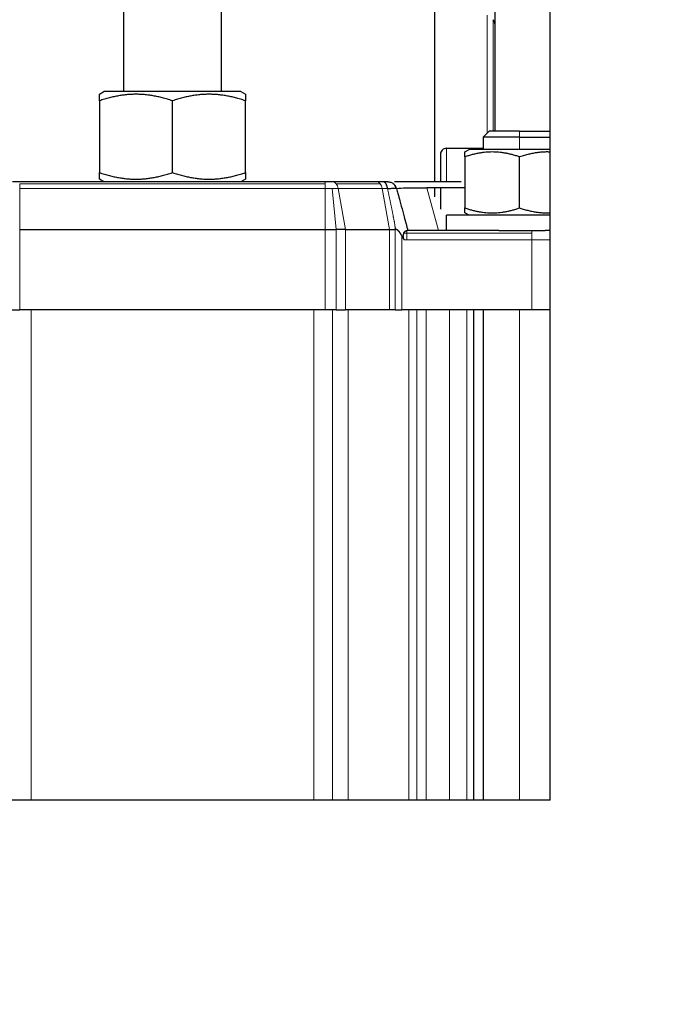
# Model space of a CAD drawing. Header units: inches. Extents: x 0 to 20790, y -12 to 14700.
# Tile 323 of 441: x 9141 to 9246, y 11671 to 11833. Entities that reach past the tile are written whole.
import ezdxf

# ---------------------------------------------------------------- set-up
doc = ezdxf.new("R2010")
doc.units = ezdxf.units.IN
doc.layers.add('1', color=7, linetype='Continuous', true_color=0xffffff)
doc.layers.add('254', color=7, linetype='Continuous', true_color=0xffffff)
doc.styles.add('latin_extended', font='simplex.shx')
doc.dimstyles.get("Standard").update_dxf_attribs({"dimtxt": 0.18, "dimasz": 0.18, "dimexe": 0.18, "dimexo": 0.0625, "dimgap": 0.09, "dimtad": 0, "dimtih": 1, "dimtoh": 1, "dimdec": 4, "dimzin": 0, "dimdsep": 46, "dimtxsty": 'Standard', "dimcen": 0.09, "dimadec": 0, "dimazin": 0, "dimtfac": 1, "dimtdec": 4, "dimtofl": 0, "dimtmove": 0, "dimatfit": 3, "dimfxl": 1, "dimtolj": 1, "dimtzin": 0, "dimarcsym": 0})

# ---------------------------------------------------------------- blocks, each defined once
blk = doc.blocks.new('_U0')
at = {"layer": '254', "color": 3, "linetype": 'Continuous', "lineweight": 13, "transparency": 16777216}
for p, q in [((8993.8, 11800.44), (8993.8, 13273.44)), ((11436.85, 10385.83), (11436.85, 13273.44)), ((9116.3, 13238.44), (11314.35, 13238.44))]:
    blk.add_line(p, q, dxfattribs=at)
at = {"layer": '254', "color": 3, "transparency": 16777216}
for points in [[(9116.3, 13258.86), (9116.3, 13218.02), (8993.8, 13238.44)], [(11314.35, 13218.02), (11314.35, 13258.86), (11436.85, 13238.44)]]:
    blk.add_solid(points, dxfattribs=at)
at = {"layer": 'Defpoints', "color": 0, "transparency": 16777216}
for p in [(11436.85, 13238.44), (8993.8, 11765.44), (11436.85, 10350.83)]:
    blk.add_point(p, dxfattribs=at)
at = {"layer": '254', "color": 2, "lineweight": 13, "transparency": 16777216, "insert": (9999.49, 13422.19), "char_height": 122.5, "attachment_point": 1, "style": 'latin_extended'}
blk.add_mtext('\\A1;2443', dxfattribs=at)

msp = doc.modelspace()

# ---------------------------------------------------------------- linework, layer by layer
at = {"layer": '1', "color": 2, "linetype": 'Continuous', "lineweight": 25}
for p, q in [((9227.798, 11704.442), (9227.798, 11862.442)), ((9218.798, 11831.401), (9218.798, 11846.741)), ((9157.798, 11820.742), (9157.798, 11845.742)), ((9173.798, 11845.742), (9173.798, 11820.742)), ((9208.798, 11834.977), (9208.798, 11805.942)), ((9218.798, 11814.242), (9218.798, 11831.401)), ((9153.795, 11820.307), (9154.548, 11820.742)), ((9177.048, 11820.742), (9154.548, 11820.742)), ((9177.048, 11820.742), (9177.801, 11820.307)), ((9153.795, 11819.235), (9153.795, 11807.448)), ((9165.798, 11807.448), (9165.798, 11819.235)), ((9177.801, 11807.448), (9177.801, 11819.235)), ((9217.798, 11814.242), (9216.798, 11813.242)), ((9222.798, 11814.242), (9217.798, 11814.242)), ((9222.798, 11814.242), (9227.798, 11814.242)), ((9222.798, 11813.242), (9216.798, 11813.242)), ((9216.798, 11813.242), (9216.798, 11811.242)), ((9222.798, 11813.242), (9227.798, 11813.242)), ((9210.798, 11811.442), (9216.798, 11811.442)), ((9213.795, 11810.836), (9214.498, 11811.242)), ((9227.798, 11811.242), (9214.498, 11811.242)), ((9209.798, 11810.442), (9209.798, 11806.034)), ((9213.795, 11810.032), (9213.795, 11801.651)), ((9222.798, 11801.651), (9222.798, 11810.032)), ((9140.708, 11805.942), (9139.535, 11805.942)), ((9190.887, 11805.942), (9140.708, 11805.942)), ((9154.548, 11805.942), (9153.795, 11806.376)), ((9177.801, 11806.376), (9177.048, 11805.942)), ((9192.06, 11805.942), (9190.887, 11805.942)), ((9199.282, 11805.942), (9192.06, 11805.942)), ((9200.404, 11805.942), (9199.282, 11805.942)), ((9208.798, 11804.969), (9208.798, 11803.504)), ((9209.798, 11804.995), (9209.798, 11801.442)), ((9227.798, 11800.442), (9210.798, 11800.442)), ((9210.798, 11797.942), (9210.798, 11800.442)), ((9214.498, 11800.442), (9213.795, 11800.847)), ((9140.708, 11798.142), (9190.887, 11798.142)), ((9190.887, 11798.142), (9192.672, 11798.142)), ((9194.221, 11798.142), (9192.672, 11798.142)), ((9194.221, 11798.142), (9201.444, 11798.142)), ((9201.444, 11798.142), (9202.373, 11798.142)), ((9202.45, 11798.142), (9202.373, 11798.142)), ((9219.37, 11797.942), (9204.257, 11797.942)), ((9219.37, 11797.942), (9226.992, 11797.942)), ((9227.798, 11797.942), (9226.992, 11797.942)), ((9138.924, 11784.942), (9140.708, 11784.942)), ((9190.887, 11784.942), (9140.708, 11784.942)), ((9192.672, 11784.942), (9190.887, 11784.942)), ((9192.672, 11784.942), (9194.221, 11784.942)), ((9201.444, 11784.942), (9194.221, 11784.942)), ((9202.373, 11784.942), (9201.444, 11784.942)), ((9202.373, 11784.942), (9203.444, 11784.942)), ((9224.798, 11784.942), (9203.444, 11784.942)), ((9215.298, 11704.443), (9215.298, 11784.942)), ((9216.798, 11784.94), (9216.798, 11704.443)), ((9227.798, 11784.942), (9224.798, 11784.942)), ((9227.798, 11704.442), (9078.298, 11704.442))]:
    msp.add_line(p, q, dxfattribs=at)
at = {"layer": '1', "color": 110, "linetype": 'Continuous', "lineweight": 13}
for p, q in [((9217.482, 11833.281), (9217.482, 11813.926)), ((9218.436, 11832.549), (9218.436, 11814.242)), ((9222.798, 11814.242), (9222.798, 11813.242)), ((9222.798, 11811.242), (9222.798, 11813.242)), ((9210.798, 11806.005), (9210.798, 11811.442)), ((9190.887, 11805.632), (9190.887, 11805.942)), ((9140.708, 11805.632), (9190.887, 11805.632)), ((9140.708, 11804.83), (9140.708, 11805.632)), ((9140.708, 11804.83), (9190.887, 11804.83)), ((9140.708, 11804.83), (9140.708, 11798.142)), ((9190.887, 11804.83), (9190.887, 11805.632)), ((9192.032, 11804.83), (9190.887, 11804.83)), ((9190.887, 11804.83), (9190.887, 11798.142)), ((9192.032, 11804.83), (9193.026, 11804.83)), ((9192.672, 11798.142), (9192.032, 11804.83)), ((9192.669, 11805.632), (9199.891, 11805.632)), ((9193.026, 11804.83), (9194.221, 11798.142)), ((9193.026, 11804.83), (9200.249, 11804.83)), ((9201.11, 11804.83), (9200.249, 11804.83)), ((9200.249, 11804.83), (9201.444, 11798.142)), ((9207.581, 11804.973), (9209.465, 11797.942)), ((9140.708, 11784.942), (9140.708, 11798.142)), ((9190.887, 11798.142), (9190.887, 11784.942)), ((9192.672, 11798.142), (9192.672, 11784.942)), ((9194.221, 11784.942), (9194.221, 11798.142)), ((9201.444, 11798.142), (9201.444, 11784.942)), ((9202.373, 11798.142), (9202.289, 11799.018)), ((9202.373, 11798.142), (9202.373, 11784.942)), ((9204.257, 11797.942), (9204.257, 11797.502)), ((9224.798, 11797.502), (9224.798, 11797.942)), ((9203.444, 11784.942), (9203.444, 11797.113)), ((9204.257, 11797.502), (9203.762, 11797.502)), ((9203.801, 11796.442), (9204.257, 11796.442)), ((9204.257, 11797.502), (9224.798, 11797.502)), ((9204.257, 11796.442), (9204.257, 11797.502)), ((9204.257, 11796.442), (9224.798, 11796.442)), ((9224.798, 11797.502), (9224.798, 11796.442)), ((9224.798, 11796.442), (9227.798, 11796.442)), ((9224.798, 11796.442), (9224.798, 11784.942)), ((9142.611, 11784.942), (9142.611, 11704.443)), ((9188.984, 11784.942), (9188.984, 11704.443)), ((9192.046, 11704.443), (9192.046, 11784.942)), ((9194.641, 11784.942), (9194.641, 11704.443)), ((9204.626, 11784.942), (9204.626, 11704.443)), ((9205.924, 11704.443), (9205.924, 11784.942)), ((9207.455, 11704.443), (9207.455, 11784.942)), ((9211.298, 11784.942), (9211.298, 11704.443)), ((9214.126, 11704.443), (9214.126, 11784.942)), ((9222.798, 11704.443), (9222.798, 11784.94))]:
    msp.add_line(p, q, dxfattribs=at)
at = {"layer": '1', "color": 2, "linetype": 'Continuous', "lineweight": 25}
for centre, radius, start, end in [((9216.798, 11831.401), 2, 0, 35), ((9210.798, 11810.442), 1, 135, 180), ((9210.798, 11810.442), 1, 90, 135)]:
    msp.add_arc(centre, radius, start, end, dxfattribs=at)
at = {"layer": '1', "color": 110, "linetype": 'Continuous', "lineweight": 13}
for centre, major_axis, start_param, end_param in [((9192.06, 11804.442), (0, 1.5), 5.6286868, 6.2831853), ((9199.282, 11804.442), (0, -1.5), 2.4870942, 3.1415927), ((9192.06, 11804.442), (0, -1.5), 1.8325957, 2.4870942), ((9199.282, 11804.442), (0, -1.5), 1.8325957, 2.4870942)]:
    msp.add_ellipse(centre, major_axis=major_axis, ratio=0.6667949, start_param=start_param, end_param=end_param, dxfattribs=at)
at = {"layer": '1', "color": 2, "linetype": 'Continuous', "lineweight": 25}
for points, weights, degree in [([(9153.795, 11819.235), (9153.795, 11820.307), (9153.795, 11820.307)], [1, 1.07730745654, 1.07735024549], 2), ([(9165.798, 11819.235), (9159.796, 11821.235), (9153.795, 11819.235)], [1, 1.15470053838, 1], 2), ([(9177.801, 11819.235), (9171.799, 11821.235), (9165.798, 11819.235)], [1, 1.15470053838, 1], 2), ([(9177.801, 11820.307), (9177.801, 11819.235)], [1.07735026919, 1], 1), ([(9213.795, 11810.032), (9213.795, 11810.836), (9213.795, 11810.836)], [1, 1.07729320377, 1.07735022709], 2), ([(9222.798, 11810.032), (9218.297, 11811.532), (9213.795, 11810.032)], [1, 1.15470053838, 1], 2), ([(9227.803, 11810.825), (9225.477, 11810.925), (9222.798, 11810.032)], [1.07622770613, 1.0866685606, 1], 2), ([(9153.795, 11807.448), (9159.796, 11805.448), (9165.798, 11807.448)], [1, 1.15470053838, 1], 2), ([(9153.795, 11806.376), (9153.795, 11807.448)], [1.07735026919, 1], 1), ([(9165.798, 11807.448), (9171.799, 11805.448), (9177.801, 11807.448)], [1, 1.15470053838, 1], 2), ([(9177.801, 11807.448), (9177.801, 11806.377), (9177.801, 11806.377)], [1, 1.07730745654, 1.07735024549], 2), ([(9201.11, 11804.83), (9200.964, 11805.942), (9200.404, 11805.942)], [0.795987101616, 0.660239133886, 0.870087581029], 2), ([(9213.795, 11800.847), (9213.795, 11801.651)], [1.07735026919, 1], 1), ([(9213.795, 11801.651), (9218.297, 11800.151), (9222.798, 11801.651)], [1, 1.15470053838, 1], 2), ([(9222.798, 11801.651), (9225.475, 11800.759), (9227.798, 11800.858)], [1, 1.08657428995, 1.07625030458], 2)]:
    msp.add_rational_spline(points, weights, degree=degree, dxfattribs=at)
for points, knots in [([(9201.147, 11805.942), (9201.146, 11805.942), (9201.143, 11805.942), (9201.116, 11805.942), (9201.064, 11805.942), (9200.924, 11805.942), (9200.851, 11805.942), (9200.705, 11805.942), (9200.637, 11805.942), (9200.513, 11805.942), (9200.459, 11805.942), (9200.404, 11805.942)], [0, 0, 0, 0, 0.1024898, 0.1024898, 0.4491632, 0.4491632, 0.6967871, 0.6967871, 0.8736613, 0.8736613, 1, 1, 1, 1]), ([(9201.147, 11805.942), (9201.229, 11805.942), (9201.31, 11805.935), (9201.472, 11805.908), (9201.551, 11805.888), (9201.706, 11805.836), (9201.782, 11805.803), (9201.926, 11805.726), (9201.995, 11805.681), (9202.06, 11805.632)], [0, 0, 0, 0, 0.25, 0.25, 0.5, 0.5, 0.75, 0.75, 1, 1, 1, 1]), ([(9213.182, 11805.942), (9211.699, 11805.942), (9207.896, 11805.942), (9204.225, 11805.942), (9202.634, 11805.942), (9202.261, 11805.942)], [0, 0, 0, 0, 0.2933714, 0.7936789, 1, 1, 1, 1]), ([(9201.11, 11804.83), (9201.371, 11804.852), (9201.814, 11804.882), (9202.133, 11804.888), (9202.416, 11804.884), (9202.558, 11804.868), (9202.593, 11804.838), (9202.596, 11804.83)], [0, 0, 0, 0, 0.299997, 0.5449981, 0.5449981, 0.8879995, 1, 1, 1, 1]), ([(9202.596, 11804.83), (9202.539, 11805.041), (9202.384, 11805.338), (9202.146, 11805.565), (9202.06, 11805.631)], [0, 0, 0, 0, 0.6666656, 1, 1, 1, 1]), ([(9202.596, 11804.83), (9202.589, 11804.855), (9202.903, 11804.909), (9204.535, 11804.961), (9206.527, 11804.973), (9207.582, 11804.973)], [0, 0, 0, 0, 0.2788402, 0.6692164, 1, 1, 1, 1]), ([(9202.596, 11804.83), (9202.667, 11804.562), (9202.739, 11804.294), (9202.921, 11803.617), (9203.03, 11803.208), (9203.218, 11802.507), (9203.296, 11802.215), (9203.531, 11801.339), (9203.687, 11800.756), (9204.043, 11799.428), (9204.242, 11798.685), (9204.441, 11797.942)], [0, 0, 0, 0, 0.116466, 0.116466, 0.2943263, 0.2943263, 0.4213693, 0.4213693, 0.6754554, 0.6754554, 1, 1, 1, 1]), ([(9209.831, 11804.966), (9209.813, 11804.966), (9209.778, 11804.966), (9209.726, 11804.967), (9209.674, 11804.967), (9209.622, 11804.967), (9209.571, 11804.968), (9209.519, 11804.968), (9209.468, 11804.968), (9209.416, 11804.968), (9209.365, 11804.969), (9209.314, 11804.969), (9209.263, 11804.969), (9209.213, 11804.969), (9209.162, 11804.97), (9209.112, 11804.97), (9209.061, 11804.97), (9209.011, 11804.97), (9208.961, 11804.97), (9208.912, 11804.971), (9208.862, 11804.971), (9208.812, 11804.971), (9208.763, 11804.971), (9208.714, 11804.971), (9208.665, 11804.971), (9208.616, 11804.971), (9208.567, 11804.972), (9208.519, 11804.972), (9208.47, 11804.972), (9208.422, 11804.972), (9208.374, 11804.972), (9208.326, 11804.972), (9208.278, 11804.972), (9208.231, 11804.972), (9208.183, 11804.972), (9208.136, 11804.972), (9208.089, 11804.973), (9208.042, 11804.973), (9207.995, 11804.973), (9207.948, 11804.973), (9207.902, 11804.973), (9207.856, 11804.973), (9207.809, 11804.973), (9207.763, 11804.973), (9207.718, 11804.973), (9207.672, 11804.973), (9207.626, 11804.973), (9207.596, 11804.973), (9207.581, 11804.973)], [0, 0, 0, 0, 0.0217261, 0.0434521, 0.065178, 0.0869039, 0.1086299, 0.130356, 0.1520821, 0.1738085, 0.1955351, 0.217262, 0.2389892, 0.2607167, 0.2824447, 0.3041731, 0.325902, 0.3476315, 0.3693616, 0.3910923, 0.4128237, 0.4345558, 0.4562887, 0.4780224, 0.4997571, 0.5214926, 0.5432291, 0.5649666, 0.5867051, 0.6084448, 0.6301856, 0.6519276, 0.6736709, 0.6954154, 0.7171613, 0.7389086, 0.7606572, 0.7824074, 0.8041591, 0.8259123, 0.8476671, 0.8694236, 0.8911818, 0.9129418, 0.9347035, 0.9564671, 0.9782326, 1, 1, 1, 1]), ([(9213.754, 11804.927), (9213.738, 11804.927), (9213.701, 11804.928), (9213.644, 11804.928), (9213.582, 11804.929), (9213.52, 11804.93), (9213.459, 11804.931), (9213.397, 11804.931), (9213.336, 11804.932), (9213.275, 11804.933), (9213.214, 11804.934), (9213.153, 11804.934), (9213.092, 11804.935), (9213.031, 11804.936), (9212.971, 11804.937), (9212.91, 11804.937), (9212.85, 11804.938), (9212.79, 11804.939), (9212.73, 11804.939), (9212.67, 11804.94), (9212.611, 11804.941), (9212.551, 11804.941), (9212.492, 11804.942), (9212.433, 11804.943), (9212.374, 11804.943), (9212.315, 11804.944), (9212.256, 11804.945), (9212.198, 11804.945), (9212.139, 11804.946), (9212.081, 11804.947), (9212.023, 11804.947), (9211.965, 11804.948), (9211.907, 11804.948), (9211.85, 11804.949), (9211.792, 11804.95), (9211.735, 11804.95), (9211.678, 11804.951), (9211.621, 11804.951), (9211.564, 11804.952), (9211.507, 11804.953), (9211.45, 11804.953), (9211.394, 11804.954), (9211.338, 11804.954), (9211.282, 11804.955), (9211.226, 11804.955), (9211.17, 11804.956), (9211.115, 11804.956), (9211.059, 11804.957), (9211.004, 11804.957), (9210.949, 11804.958), (9210.894, 11804.958), (9210.839, 11804.959), (9210.785, 11804.959), (9210.73, 11804.96), (9210.676, 11804.96), (9210.622, 11804.96), (9210.568, 11804.961), (9210.514, 11804.961), (9210.46, 11804.962), (9210.407, 11804.962), (9210.354, 11804.963), (9210.301, 11804.963), (9210.248, 11804.963), (9210.195, 11804.964), (9210.142, 11804.964), (9210.09, 11804.964), (9210.038, 11804.965), (9209.986, 11804.965), (9209.934, 11804.965), (9209.882, 11804.966), (9209.848, 11804.966), (9209.831, 11804.966)], [0, 0, 0, 0, 0.0114583, 0.0263854, 0.0413003, 0.0562031, 0.0710936, 0.085972, 0.1008383, 0.1156925, 0.1305347, 0.1453648, 0.1601828, 0.1749889, 0.189783, 0.2045652, 0.2193355, 0.2340939, 0.2488404, 0.2635751, 0.278298, 0.2930091, 0.3077084, 0.3223961, 0.337072, 0.3517363, 0.3663889, 0.3810299, 0.3956593, 0.4102772, 0.4248835, 0.4394783, 0.4540617, 0.4686336, 0.483194, 0.4977431, 0.5122808, 0.5268071, 0.5413222, 0.5558259, 0.5703184, 0.5847997, 0.5992698, 0.6137287, 0.6281764, 0.642613, 0.6570386, 0.6714531, 0.6858565, 0.700249, 0.7146304, 0.729001, 0.7433606, 0.7577093, 0.7720472, 0.7863742, 0.8006904, 0.8149959, 0.8292906, 0.8435746, 0.857848, 0.8721106, 0.8863627, 0.9006041, 0.914835, 0.9290553, 0.9432651, 0.9574645, 0.9716534, 0.9858319, 1, 1, 1, 1]), ([(9202.855, 11797.942), (9202.85, 11797.946), (9202.842, 11797.953), (9202.829, 11797.965), (9202.816, 11797.976), (9202.803, 11797.987), (9202.79, 11797.998), (9202.777, 11798.008), (9202.765, 11798.017), (9202.752, 11798.027), (9202.739, 11798.036), (9202.727, 11798.044), (9202.714, 11798.053), (9202.702, 11798.061), (9202.689, 11798.068), (9202.677, 11798.075), (9202.664, 11798.082), (9202.652, 11798.088), (9202.64, 11798.095), (9202.627, 11798.1), (9202.615, 11798.106), (9202.603, 11798.111), (9202.591, 11798.115), (9202.579, 11798.119), (9202.567, 11798.123), (9202.555, 11798.127), (9202.543, 11798.13), (9202.532, 11798.133), (9202.52, 11798.135), (9202.508, 11798.137), (9202.496, 11798.139), (9202.485, 11798.14), (9202.473, 11798.141), (9202.462, 11798.141), (9202.454, 11798.142), (9202.45, 11798.142)], [0, 0, 0, 0, 0.037567, 0.0745658, 0.1110041, 0.1468898, 0.1822312, 0.2170373, 0.251317, 0.28508, 0.3183364, 0.3510966, 0.3833717, 0.4151731, 0.4465129, 0.4774036, 0.5078583, 0.5378907, 0.5675151, 0.5967463, 0.6255998, 0.6540917, 0.6822387, 0.7100581, 0.7375679, 0.7647867, 0.7917335, 0.8184282, 0.844891, 0.8711429, 0.8972051, 0.9230994, 0.9488482, 0.9744741, 1, 1, 1, 1]), ([(9203.444, 11797.113), (9203.438, 11797.125), (9203.425, 11797.148), (9203.406, 11797.182), (9203.387, 11797.216), (9203.368, 11797.248), (9203.349, 11797.281), (9203.33, 11797.312), (9203.311, 11797.344), (9203.293, 11797.374), (9203.274, 11797.404), (9203.256, 11797.433), (9203.237, 11797.462), (9203.219, 11797.49), (9203.201, 11797.518), (9203.183, 11797.544), (9203.165, 11797.571), (9203.147, 11797.596), (9203.129, 11797.622), (9203.111, 11797.646), (9203.093, 11797.67), (9203.076, 11797.693), (9203.058, 11797.716), (9203.041, 11797.738), (9203.023, 11797.76), (9203.006, 11797.78), (9202.989, 11797.801), (9202.972, 11797.82), (9202.955, 11797.84), (9202.938, 11797.858), (9202.921, 11797.876), (9202.905, 11797.893), (9202.888, 11797.91), (9202.871, 11797.926), (9202.86, 11797.936), (9202.855, 11797.942)], [0, 0, 0, 0, 0.0387639, 0.0769793, 0.1146472, 0.1517692, 0.1883466, 0.2243809, 0.2598735, 0.2948262, 0.3292406, 0.3631184, 0.3964615, 0.4292719, 0.4615515, 0.4933025, 0.5245272, 0.5552279, 0.585407, 0.6150673, 0.6442114, 0.6728422, 0.7009629, 0.7285766, 0.7556867, 0.7822969, 0.808411, 0.8340329, 0.859167, 0.8838177, 0.9079899, 0.9316887, 0.9549195, 0.9776878, 1, 1, 1, 1]), ([(9203.762, 11797.502), (9203.765, 11797.507), (9203.769, 11797.515), (9203.776, 11797.528), (9203.783, 11797.541), (9203.79, 11797.554), (9203.797, 11797.566), (9203.804, 11797.578), (9203.811, 11797.59), (9203.819, 11797.602), (9203.826, 11797.614), (9203.834, 11797.626), (9203.841, 11797.637), (9203.849, 11797.648), (9203.857, 11797.659), (9203.865, 11797.67), (9203.873, 11797.681), (9203.881, 11797.691), (9203.889, 11797.702), (9203.897, 11797.712), (9203.906, 11797.722), (9203.914, 11797.732), (9203.922, 11797.741), (9203.931, 11797.751), (9203.939, 11797.76), (9203.948, 11797.769), (9203.957, 11797.778), (9203.965, 11797.787), (9203.974, 11797.795), (9203.983, 11797.803), (9203.992, 11797.811), (9204.001, 11797.819), (9204.012, 11797.829), (9204.026, 11797.841), (9204.043, 11797.854), (9204.059, 11797.866), (9204.075, 11797.877), (9204.091, 11797.887), (9204.107, 11797.897), (9204.123, 11797.905), (9204.138, 11797.913), (9204.154, 11797.92), (9204.169, 11797.926), (9204.184, 11797.93), (9204.199, 11797.935), (9204.214, 11797.938), (9204.229, 11797.94), (9204.243, 11797.941), (9204.252, 11797.942), (9204.257, 11797.942)], [0, 0, 0, 0, 0.0154731, 0.0309682, 0.0464874, 0.0620331, 0.0776072, 0.0932121, 0.1088498, 0.1245225, 0.1402323, 0.1559813, 0.1717717, 0.1876056, 0.203485, 0.219412, 0.2353886, 0.2514169, 0.2674988, 0.2836365, 0.2998319, 0.3160869, 0.3324036, 0.3487837, 0.3652294, 0.3817423, 0.3983245, 0.4149778, 0.431704, 0.448505, 0.4653824, 0.4823382, 0.4993741, 0.5311316, 0.5627652, 0.5942877, 0.6257118, 0.6570505, 0.6883171, 0.7195248, 0.7506871, 0.7818176, 0.8129299, 0.8440379, 0.8751554, 0.9062964, 0.9374748, 0.9687047, 1, 1, 1, 1]), ([(9203.444, 11797.113), (9203.457, 11797.09), (9203.483, 11797.042), (9203.522, 11796.97), (9203.562, 11796.897), (9203.601, 11796.823), (9203.641, 11796.748), (9203.681, 11796.673), (9203.721, 11796.597), (9203.761, 11796.519), (9203.787, 11796.468), (9203.801, 11796.442)], [0, 0, 0, 0, 0.1068065, 0.2146863, 0.3236407, 0.4336709, 0.5447781, 0.6569634, 0.770228, 0.8845731, 1, 1, 1, 1]), ([(9203.762, 11797.502), (9203.76, 11797.498), (9203.756, 11797.489), (9203.75, 11797.476), (9203.743, 11797.463), (9203.737, 11797.449), (9203.732, 11797.436), (9203.726, 11797.423), (9203.721, 11797.409), (9203.716, 11797.396), (9203.711, 11797.383), (9203.706, 11797.369), (9203.701, 11797.356), (9203.697, 11797.343), (9203.693, 11797.329), (9203.689, 11797.316), (9203.685, 11797.303), (9203.681, 11797.29), (9203.668, 11797.239), (9203.651, 11797.148), (9203.643, 11797.011), (9203.654, 11796.868), (9203.677, 11796.761), (9203.697, 11796.693), (9203.707, 11796.662), (9203.718, 11796.631), (9203.729, 11796.6), (9203.742, 11796.569), (9203.755, 11796.537), (9203.769, 11796.506), (9203.785, 11796.474), (9203.795, 11796.452), (9203.801, 11796.442)], [0, 0, 0, 0, 0.016182, 0.0321771, 0.0479862, 0.06361, 0.0790491, 0.0943043, 0.1093765, 0.1242664, 0.1389749, 0.1535029, 0.1678513, 0.1820211, 0.1960133, 0.2098288, 0.2234689, 0.2369344, 0.2502267, 0.3785727, 0.4993821, 0.6240076, 0.7494665, 0.775694, 0.8022875, 0.8292636, 0.8566383, 0.8844267, 0.9126435, 0.9413026, 0.9704172, 1, 1, 1, 1])]:
    msp.add_open_spline(points, degree=3, knots=knots, dxfattribs=at)
at = {"layer": '1', "color": 110, "linetype": 'Continuous', "lineweight": 13}
msp.add_open_spline([(9202.289, 11799.018), (9202.279, 11799.074), (9202.258, 11799.186), (9202.226, 11799.355), (9202.194, 11799.526), (9202.161, 11799.698), (9202.128, 11799.871), (9202.094, 11800.045), (9202.06, 11800.221), (9202.026, 11800.398), (9201.991, 11800.576), (9201.955, 11800.756), (9201.919, 11800.937), (9201.883, 11801.119), (9201.846, 11801.303), (9201.809, 11801.488), (9201.772, 11801.674), (9201.734, 11801.861), (9201.695, 11802.05), (9201.656, 11802.24), (9201.617, 11802.432), (9201.577, 11802.624), (9201.537, 11802.818), (9201.496, 11803.014), (9201.455, 11803.21), (9201.413, 11803.408), (9201.371, 11803.607), (9201.328, 11803.808), (9201.286, 11804.01), (9201.242, 11804.213), (9201.198, 11804.417), (9201.154, 11804.623), (9201.124, 11804.761), (9201.11, 11804.83)], degree=3, knots=[0, 0, 0, 0, 0.0288897, 0.0580041, 0.0873432, 0.1169069, 0.1466952, 0.1767082, 0.2069458, 0.2374079, 0.2680947, 0.2990061, 0.3301421, 0.3615026, 0.3930876, 0.4248972, 0.4569314, 0.48919, 0.5216731, 0.5543807, 0.5873128, 0.6204693, 0.6538503, 0.6874557, 0.7212854, 0.7553396, 0.7896181, 0.824121, 0.8588482, 0.8937998, 0.9289756, 0.9643757, 1, 1, 1, 1], dxfattribs=at)
at = {"layer": '1', "color": 2, "linetype": 'Continuous', "lineweight": 25}
msp.add_open_spline([(9202.484, 11804.872), (9202.455, 11805.318), (9202.06, 11805.632)], degree=2, dxfattribs=at)
at = {"layer": '1', "color": 110, "linetype": 'Continuous', "lineweight": 13}
msp.add_open_spline([(9202.29, 11799.018), (9202.344, 11798.726), (9202.398, 11798.433), (9202.45, 11798.142)], degree=3, dxfattribs=at)

# ---------------------------------------------------------------- dimensions: what is measured, and where the dimension line sits
at = {"layer": '254', "color": 2, "linetype": 'Continuous', "lineweight": 13}
dim = msp.add_linear_dim(base=(11436.85, 13238.442), p1=(8993.798, 11765.442), p2=(11436.85, 10350.834), dimstyle='Standard', override={"dimscale": 35, "dimtxt": 3.5, "dimasz": 3.5, "dimexe": 1, "dimexo": 1, "dimgap": 1.75, "dimtad": 1, "dimtih": 1, "dimtoh": 0, "dimdec": 0, "dimlfac": 1, "dimzin": 8, "dimdsep": 46, "dimlunit": 2, "dimtxsty": 'latin_extended', "dimsah": 1, "dimse1": 0, "dimse2": 0, "dimsd1": 0, "dimsd2": 0, "dimclrd": 3, "dimclre": 3, "dimclrt": 2, "dimtol": 0, "dimtm": -0.1, "dimtfac": 0.714286, "dimtdec": 3, "dimtofl": 1, "dimtmove": 0, "dimtzin": 8, "dimlwd": 13, "dimlwe": 13}, dxfattribs=at)
dim.commit()
dim.dimension.update_dxf_attribs({"geometry": '_U0', "text_midpoint": (10215.324, 13238.442), "dimtype": 160})

doc.saveas('drawing.dxf')
